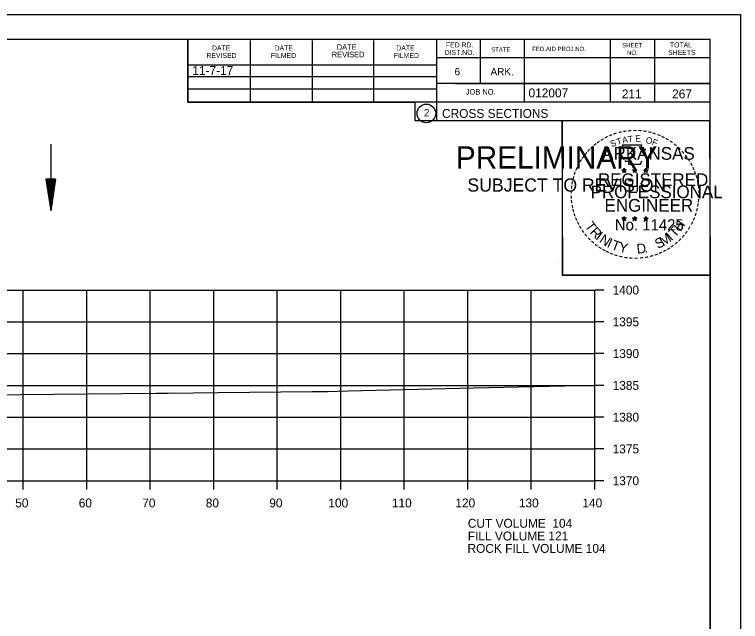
# Model space of a CAD drawing. Extents: x 1374311 to 1383814, y 384102 to 406278.
# Drawn here: x 1382688.7 to 1382803, y 397649.4 to 397744.9 of the extents above; entities that cross this region are included whole.
import ezdxf

# ---------------------------------------------------------------- set-up
doc = ezdxf.new("R2010")
doc.units = 0
for name, color, linetype in [('R_Axis', 7, 'Continuous'), ('R_Axis Annot', 7, 'Continuous'), ('R_Border', 7, 'Continuous'), ('R_Border PE', 7, 'Continuous'), ('R_Border Prem', 7, 'Continuous'), ('R_Draft', 7, 'Continuous'), ('R_Exist Surface', 7, 'Continuous'), ('R_Fin Surface', 7, 'Continuous'), ('R_Grid', 7, 'Continuous'), ('R_No Plot', 7, 'Continuous'), ('R_Water', 7, 'Continuous')]:
    doc.layers.add(name, color=color, linetype=linetype)

msp = doc.modelspace()

# ---------------------------------------------------------------- linework, layer by layer
at = {"layer": 'R_Axis'}
for p, q in [((1382780.07, 397671.56), (1382780.07, 397701.56)), ((1382781.47, 397701.56), (1382780.07, 397701.56)), ((1382781.47, 397696.56), (1382780.07, 397696.56)), ((1382781.47, 397691.56), (1382780.07, 397691.56)), ((1382781.47, 397686.56), (1382780.07, 397686.56)), ((1382781.47, 397681.56), (1382780.07, 397681.56)), ((1382781.47, 397676.56), (1382780.07, 397676.56)), ((1382500.07, 397671.56), (1382780.07, 397671.56)), ((1382690.07, 397670.16), (1382690.07, 397671.56)), ((1382700.07, 397670.16), (1382700.07, 397671.56)), ((1382710.07, 397670.16), (1382710.07, 397671.56)), ((1382720.07, 397670.16), (1382720.07, 397671.56)), ((1382730.07, 397670.16), (1382730.07, 397671.56)), ((1382740.07, 397670.16), (1382740.07, 397671.56)), ((1382750.07, 397670.16), (1382750.07, 397671.56)), ((1382760.07, 397670.16), (1382760.07, 397671.56)), ((1382770.07, 397670.16), (1382770.07, 397671.56)), ((1382780.07, 397670.16), (1382780.07, 397671.56)), ((1382781.47, 397671.56), (1382780.07, 397671.56))]:
    msp.add_line(p, q, dxfattribs=at)
at = {"layer": 'R_Border'}
for p, q in [((1382482.07, 397741.02), (1382798.25, 397741.02)), ((1382715.99, 397731.14), (1382715.99, 397741.02)), ((1382725.85, 397731.14), (1382725.85, 397740.82)), ((1382735.61, 397731.14), (1382735.61, 397740.82)), ((1382745.29, 397731.14), (1382745.29, 397740.82)), ((1382755.15, 397741.02), (1382755.15, 397728.22)), ((1382761.99, 397741.02), (1382761.99, 397734.08)), ((1382768.93, 397741.02), (1382768.93, 397731.14)), ((1382782.51, 397741.02), (1382782.51, 397731.14)), ((1382789.45, 397741.02), (1382789.45, 397731.14)), ((1382798.25, 397535.56), (1382798.25, 397741.02)), ((1382798.25, 397738.08), (1382755.15, 397738.08)), ((1382798.25, 397738.1), (1382798.25, 397738.1)), ((1382715.99, 397737), (1382755.15, 397737)), ((1382715.99, 397735.14), (1382755.15, 397735.14)), ((1382798.25, 397734.08), (1382755.15, 397734.08)), ((1382758.11, 397734.08), (1382798.25, 397734.08)), ((1382715.99, 397731.14), (1382715.99, 397733.2)), ((1382715.99, 397733.2), (1382755.15, 397733.2)), ((1382798.25, 397731.14), (1382715.99, 397731.14)), ((1382755.15, 397728.22), (1382798.25, 397728.22))]:
    msp.add_line(p, q, dxfattribs=at)
msp.add_circle((1382753.54, 397729.35), 1.47, dxfattribs=at)
at = {"layer": 'R_Border PE'}
for p, q in [((1382784.34, 397720.47), (1382784.69, 397720.36)), ((1382784.34, 397720.47), (1382784.59, 397720.43)), ((1382784.34, 397720.47), (1382784.57, 397720.35)), ((1382784.47, 397720.07), (1382784.69, 397720.36)), ((1382784.47, 397720.07), (1382784.6, 397720.31)), ((1382784.47, 397720.07), (1382784.68, 397720.28)), ((1382784.69, 397720.73), (1382784.64, 397720.48)), ((1382784.9, 397720.07), (1382784.68, 397720.28)), ((1382784.69, 397720.36), (1382784.69, 397720.73)), ((1382784.69, 397720.73), (1382784.73, 397720.48)), ((1382785.03, 397720.47), (1382784.69, 397720.36)), ((1382784.9, 397720.07), (1382784.69, 397720.36)), ((1382785.03, 397720.47), (1382784.75, 397720.43)), ((1382784.9, 397720.07), (1382784.76, 397720.36)), ((1382785.03, 397720.47), (1382784.83, 397720.37)), ((1382786.01, 397720.47), (1382786.36, 397720.36)), ((1382786.01, 397720.47), (1382786.26, 397720.43)), ((1382786.01, 397720.47), (1382786.24, 397720.35)), ((1382786.14, 397720.07), (1382786.36, 397720.36)), ((1382786.14, 397720.07), (1382786.27, 397720.31)), ((1382786.14, 397720.07), (1382786.35, 397720.28)), ((1382786.36, 397720.73), (1382786.31, 397720.48)), ((1382786.57, 397720.07), (1382786.35, 397720.28)), ((1382786.36, 397720.36), (1382786.36, 397720.73)), ((1382786.36, 397720.73), (1382786.4, 397720.48)), ((1382786.7, 397720.47), (1382786.36, 397720.36)), ((1382786.57, 397720.07), (1382786.36, 397720.36)), ((1382786.7, 397720.47), (1382786.42, 397720.43)), ((1382786.57, 397720.07), (1382786.43, 397720.36)), ((1382786.7, 397720.47), (1382786.5, 397720.37)), ((1382787.77, 397720.46), (1382788.12, 397720.35)), ((1382787.77, 397720.46), (1382788.02, 397720.42)), ((1382787.77, 397720.46), (1382788.01, 397720.34)), ((1382787.9, 397720.05), (1382788.12, 397720.35)), ((1382787.9, 397720.05), (1382788.03, 397720.3)), ((1382787.9, 397720.05), (1382788.12, 397720.27)), ((1382788.12, 397720.72), (1382788.08, 397720.46)), ((1382788.12, 397720.35), (1382788.12, 397720.72)), ((1382788.12, 397720.72), (1382788.17, 397720.47)), ((1382788.47, 397720.46), (1382788.12, 397720.35)), ((1382788.33, 397720.05), (1382788.12, 397720.35)), ((1382788.33, 397720.05), (1382788.12, 397720.27)), ((1382788.47, 397720.46), (1382788.18, 397720.41)), ((1382788.33, 397720.05), (1382788.2, 397720.35)), ((1382788.47, 397720.46), (1382788.26, 397720.36)), ((1382784.33, 397712.9), (1382784.68, 397712.79)), ((1382784.33, 397712.9), (1382784.59, 397712.86)), ((1382784.33, 397712.9), (1382784.57, 397712.78)), ((1382784.47, 397712.49), (1382784.68, 397712.79)), ((1382784.47, 397712.49), (1382784.59, 397712.74)), ((1382784.47, 397712.49), (1382784.68, 397712.71)), ((1382784.68, 397713.16), (1382784.64, 397712.9)), ((1382784.68, 397712.79), (1382784.68, 397713.16)), ((1382784.68, 397713.16), (1382784.73, 397712.91)), ((1382785.03, 397712.9), (1382784.68, 397712.79)), ((1382784.89, 397712.49), (1382784.68, 397712.79)), ((1382784.89, 397712.49), (1382784.68, 397712.71)), ((1382785.03, 397712.9), (1382784.74, 397712.85)), ((1382784.89, 397712.49), (1382784.76, 397712.78)), ((1382785.03, 397712.9), (1382784.82, 397712.8)), ((1382786, 397712.9), (1382786.35, 397712.79)), ((1382786, 397712.9), (1382786.25, 397712.86)), ((1382786, 397712.9), (1382786.24, 397712.78)), ((1382786.13, 397712.49), (1382786.35, 397712.79)), ((1382786.13, 397712.49), (1382786.26, 397712.74)), ((1382786.13, 397712.49), (1382786.35, 397712.71)), ((1382786.35, 397713.16), (1382786.31, 397712.9)), ((1382786.35, 397712.79), (1382786.35, 397713.16)), ((1382786.35, 397713.16), (1382786.4, 397712.91)), ((1382786.7, 397712.9), (1382786.35, 397712.79)), ((1382786.56, 397712.49), (1382786.35, 397712.79)), ((1382786.56, 397712.49), (1382786.35, 397712.71)), ((1382786.7, 397712.9), (1382786.41, 397712.85)), ((1382786.56, 397712.49), (1382786.43, 397712.78)), ((1382786.7, 397712.9), (1382786.49, 397712.8)), ((1382787.77, 397712.89), (1382788.12, 397712.78)), ((1382787.77, 397712.89), (1382788.02, 397712.85)), ((1382787.77, 397712.89), (1382788.01, 397712.77)), ((1382787.9, 397712.48), (1382788.12, 397712.78)), ((1382787.9, 397712.48), (1382788.03, 397712.73)), ((1382787.9, 397712.48), (1382788.12, 397712.7)), ((1382788.12, 397713.15), (1382788.08, 397712.89)), ((1382788.12, 397712.78), (1382788.12, 397713.15)), ((1382788.12, 397713.15), (1382788.17, 397712.9)), ((1382788.46, 397712.89), (1382788.12, 397712.78)), ((1382788.33, 397712.48), (1382788.12, 397712.78)), ((1382788.33, 397712.48), (1382788.12, 397712.7)), ((1382788.46, 397712.89), (1382788.18, 397712.84)), ((1382788.33, 397712.48), (1382788.19, 397712.77)), ((1382788.46, 397712.89), (1382788.26, 397712.79))]:
    msp.add_line(p, q, dxfattribs=at)
for points in [[(1382784.38, 397724.35), (1382784.65, 397723.53)], [(1382787.89, 397723.43), (1382788.03, 397723.71), (1382787.35, 397723.69), (1382787.49, 397724.35), (1382784.38, 397724.35)], [(1382784.87, 397721.93), (1382784.87, 397721.84), (1382785.43, 397721.82), (1382785.38, 397721.35), (1382787.25, 397721.35), (1382787.45, 397721.89)], [(1382784.69, 397720.73), (1382784.9, 397720.07), (1382784.34, 397720.47), (1382785.03, 397720.47), (1382784.47, 397720.07), (1382784.69, 397720.73)], [(1382786.36, 397720.73), (1382786.57, 397720.07), (1382786.01, 397720.47), (1382786.7, 397720.47), (1382786.14, 397720.07), (1382786.36, 397720.73)], [(1382788.12, 397720.72), (1382788.33, 397720.05), (1382787.77, 397720.46), (1382788.47, 397720.46), (1382787.9, 397720.05), (1382788.12, 397720.72)], [(1382784.68, 397713.16), (1382784.89, 397712.49), (1382784.33, 397712.9), (1382785.03, 397712.9), (1382784.47, 397712.49), (1382784.68, 397713.16)], [(1382786.35, 397713.16), (1382786.56, 397712.49), (1382786, 397712.9), (1382786.7, 397712.9), (1382786.13, 397712.49), (1382786.35, 397713.16)], [(1382788.12, 397713.15), (1382788.33, 397712.48), (1382787.77, 397712.89), (1382788.46, 397712.89), (1382787.9, 397712.48), (1382788.12, 397713.15)]]:
    msp.add_lwpolyline(points, dxfattribs=at)
for centre, radius in [((1382784.68, 397720.36), 0.172), ((1382784.68, 397720.36), 0.145), ((1382784.68, 397720.36), 0.116), ((1382784.68, 397720.36), 0.0991), ((1382784.68, 397720.36), 0.0747), ((1382784.68, 397720.36), 0.0495), ((1382784.68, 397720.36), 0.0296), ((1382786.35, 397720.36), 0.172), ((1382786.35, 397720.36), 0.145), ((1382786.35, 397720.36), 0.116), ((1382786.35, 397720.36), 0.0991), ((1382786.35, 397720.36), 0.0747), ((1382786.35, 397720.36), 0.0495), ((1382786.35, 397720.36), 0.0296), ((1382788.12, 397720.35), 0.172), ((1382788.12, 397720.35), 0.145), ((1382788.12, 397720.35), 0.116), ((1382788.12, 397720.35), 0.0991), ((1382788.12, 397720.35), 0.0747), ((1382788.12, 397720.35), 0.0495), ((1382788.12, 397720.35), 0.0296), ((1382784.68, 397712.79), 0.172), ((1382784.68, 397712.79), 0.145), ((1382784.68, 397712.79), 0.116), ((1382784.68, 397712.79), 0.0991), ((1382784.68, 397712.79), 0.0747), ((1382784.68, 397712.79), 0.0495), ((1382784.68, 397712.79), 0.0296), ((1382786.35, 397712.79), 0.172), ((1382786.35, 397712.79), 0.145), ((1382786.35, 397712.79), 0.116), ((1382786.35, 397712.79), 0.0991), ((1382786.35, 397712.79), 0.0747), ((1382786.35, 397712.79), 0.0495), ((1382786.35, 397712.79), 0.0296), ((1382788.12, 397712.78), 0.172), ((1382788.12, 397712.78), 0.145), ((1382788.12, 397712.78), 0.116), ((1382788.12, 397712.78), 0.0991), ((1382788.12, 397712.78), 0.0747), ((1382788.12, 397712.78), 0.0495), ((1382788.12, 397712.78), 0.0296)]:
    msp.add_circle(centre, radius, dxfattribs=at)
at = {"layer": 'R_Draft'}
for p, q in [((1382693.65, 397719.03), (1382694.4, 397714.03)), ((1382695.15, 397719.03), (1382693.65, 397719.03)), ((1382693.78, 397719.03), (1382694.4, 397714.86)), ((1382693.9, 397719.03), (1382694.4, 397715.72)), ((1382694.03, 397719.03), (1382694.4, 397716.55)), ((1382694.16, 397719.03), (1382694.4, 397717.4)), ((1382694.28, 397719.03), (1382694.4, 397718.24)), ((1382695.15, 397719.03), (1382694.4, 397714.03)), ((1382694.64, 397719.03), (1382694.4, 397717.4)), ((1382694.9, 397719.03), (1382694.4, 397715.72)), ((1382695.03, 397719.03), (1382694.4, 397714.86)), ((1382694.77, 397719.03), (1382694.4, 397716.55)), ((1382694.52, 397719.03), (1382694.4, 397718.24))]:
    msp.add_line(p, q, dxfattribs=at)
at = {"layer": 'R_Exist Surface'}
msp.add_lwpolyline([(1382681.95, 397685.02), (1382689.63, 397685.11), (1382710.98, 397685.34), (1382712.91, 397685.36), (1382720.76, 397685.44), (1382735.54, 397685.59), (1382737.99, 397685.62), (1382741.23, 397685.7), (1382761.04, 397686.17), (1382768.09, 397686.34), (1382780.07, 397686.62)], dxfattribs=at)
at = {"layer": 'R_Grid'}
for p, q in [((1382500.07, 397701.56), (1382780.07, 397701.56)), ((1382690.07, 397671.56), (1382690.07, 397701.56)), ((1382700.07, 397671.56), (1382700.07, 397701.56)), ((1382710.07, 397671.56), (1382710.07, 397701.56)), ((1382720.07, 397671.56), (1382720.07, 397701.56)), ((1382730.07, 397671.56), (1382730.07, 397701.56)), ((1382740.07, 397671.56), (1382740.07, 397701.56)), ((1382750.07, 397671.56), (1382750.07, 397701.56)), ((1382760.07, 397671.56), (1382760.07, 397701.56)), ((1382770.07, 397671.56), (1382770.07, 397701.56)), ((1382780.07, 397671.56), (1382780.07, 397701.56)), ((1382500.07, 397696.56), (1382780.07, 397696.56)), ((1382500.07, 397691.56), (1382780.07, 397691.56)), ((1382500.07, 397686.56), (1382780.07, 397686.56)), ((1382500.07, 397681.56), (1382780.07, 397681.56)), ((1382500.07, 397676.56), (1382780.07, 397676.56)), ((1382500.07, 397671.56), (1382780.07, 397671.56))]:
    msp.add_line(p, q, dxfattribs=at)
at = {"layer": 'R_No Plot'}
for p, q in [((1382469.67, 397744.91), (1382803, 397744.91)), ((1382774.29, 397705.76), (1382774.29, 397705.76))]:
    msp.add_line(p, q, dxfattribs=at)
for points in [[(1382469.66, 397744.91), (1382803, 397744.91), (1382803, 397531.58), (1382469.66, 397531.58)], [(1382715.99, 397741.02), (1382715.99, 397731.14), (1382751.72, 397731.14), (1382751.72, 397728.22), (1382774.92, 397728.22), (1382774.92, 397703.89), (1382798.25, 397703.89), (1382798.25, 397535.56), (1382482.07, 397535.56), (1382482.07, 397741.02)], [(1382774.92, 397728.22), (1382798.13, 397728.22), (1382798.25, 397703.89), (1382775.04, 397703.89)]]:
    msp.add_lwpolyline(points, close=True, dxfattribs=at)
at = {"layer": 'R_Water'}
msp.add_line((1382694.4, 397724.53), (1382694.4, 397714.03), dxfattribs=at)

# ---------------------------------------------------------------- texts
at = {"layer": 'R_Axis Annot'}
for s, p in [('1400', (1382782.87, 397700.86)), ('1395', (1382782.87, 397695.86)), ('1390', (1382782.87, 397690.86)), ('1385', (1382782.87, 397685.86)), ('1380', (1382782.87, 397680.86)), ('1375', (1382782.87, 397675.86)), ('1370', (1382782.87, 397670.86)), ('50', (1382688.81, 397667.36)), ('60', (1382698.81, 397667.36)), ('70', (1382708.81, 397667.36)), ('80', (1382718.81, 397667.36)), ('90', (1382728.81, 397667.36)), ('100', (1382738.11, 397667.36)), ('110', (1382748.11, 397667.36)), ('120', (1382758.11, 397667.36)), ('130', (1382768.11, 397667.36)), ('140', (1382778.11, 397667.36)), ('CUT VOLUME  104', (1382760.07, 397664.16)), ('FILL VOLUME 121', (1382760.07, 397662.16))]:
    msp.add_text(s, height=1.4, dxfattribs=at).set_placement(p)
at = {"layer": 'R_Border'}
for s, height, p in [('DATE', 0.782, (1382719.79, 397739.26)), ('DATE', 0.782, (1382729.65, 397739.26)), ('DATE', 0.879, (1382739.43, 397739.36)), ('DATE', 0.782, (1382748.81, 397739.26)), ('FED.RD.', 0.782, (1382756.63, 397739.74)), ('STATE', 0.684, (1382763.75, 397739.06)), ('FED.AID PROJ.NO.', 0.684, (1382770.21, 397739.16)), ('SHEET', 0.684, (1382784.37, 397739.74)), ('TOTAL', 0.782, (1382791.89, 397739.74)), ('REVISED', 0.782, (1382718.91, 397738.08)), ('FILMED', 0.782, (1382729.07, 397738.08)), ('REVISED', 0.879, (1382738.65, 397738.18)), ('FILMED', 0.782, (1382748.41, 397738.08)), ('DIST.NO.', 0.782, (1382756.43, 397738.56)), ('NO.', 0.684, (1382785.15, 397738.56)), ('SHEETS', 0.782, (1382791.61, 397738.56)), ('6', 1.17, (1382757.99, 397735.34)), ('ARK.', 1.172, (1382763.65, 397735.34)), ('JOB NO.', 0.879, (1382759.75, 397732.32)), ('012007', 1.4, (1382769.63, 397731.88)), ('2', 1.17, (1382753.16, 397728.87)), ('CROSS SECTIONS', 1.4, (1382756.01, 397728.65))]:
    msp.add_text(s, height=height, rotation=360, dxfattribs=at).set_placement(p)
at = {"layer": 'R_Border PE'}
for s, height, rotation, p in [('-', 1.6, 28.7918, (1382781.86, 397724.89)), ('-', 1.6, 24.3072, (1382782.49, 397725.21)), ('-', 1.6, 19.1761, (1382783.12, 397725.48)), ('-', 1.6, 13.6301, (1382783.87, 397725.72)), ('-', 1.6, 10.2193, (1382784.55, 397725.88)), ('T', 1, 6.0228, (1382785.32, 397724.78)), ('-', 1.6, 5.8968, (1382785.28, 397725.99)), ('-', 1.6, 0.1862, (1382786.05, 397726.06)), ('E', 1, 0.8323, (1382786.43, 397724.89)), ('-', 1.6, 357.743, (1382786.78, 397726.05)), ('-', 1.6, 352.1617, (1382787.52, 397726)), ('-', 1.6, 347.2049, (1382788.24, 397725.88)), ('-', 1.6, 342.3362, (1382788.87, 397725.73)), ('-', 1.6, 337.8551, (1382789.61, 397725.5)), ('-', 1.6, 334.1211, (1382790.24, 397725.23)), ('-', 1.6, 38.9507, (1382780.21, 397723.75)), ('-', 1.6, 36.2317, (1382780.68, 397724.13)), ('-', 1.6, 34.0636, (1382781.26, 397724.52)), ('S', 1, 21.594, (1382782.73, 397724.03)), ('T', 1, 16.4036, (1382783.65, 397724.36)), ('A', 1, 11.2132, (1382784.47, 397724.61)), ('O', 1, 350.4515, (1382788.03, 397724.68)), ('F', 1, 340.0707, (1382788.98, 397724.45)), ('-', 1.6, 329.6409, (1382790.82, 397724.95)), ('-', 1.6, 325.8627, (1382791.46, 397724.59)), ('-', 1.6, 320.5297, (1382792.07, 397724.16)), ('-', 1.6, 48.423, (1382779.33, 397722.86)), ('-', 1.6, 42.9622, (1382779.77, 397723.33)), ('ARKANSAS', 2, 360, (1382781.23, 397722.06)), ('-', 1.6, 315.5786, (1382792.67, 397723.67)), ('-', 1.6, 309.8797, (1382793.24, 397723.12)), ('-', 1.6, 54.2325, (1382778.51, 397721.8)), ('-', 1.6, 50.6142, (1382778.92, 397722.37)), ('-', 1.6, 306.6522, (1382793.77, 397722.52)), ('-', 1.6, 62.8713, (1382777.87, 397720.66)), ('-', 1.6, 58.0706, (1382778.18, 397721.28)), ('-', 1.4, 303.6753, (1382794.25, 397721.95)), ('-', 1.6, 299.6684, (1382794.57, 397721.35)), ('-', 1.6, 72.3945, (1382777.39, 397719.42)), ('-', 1.6, 67.7743, (1382777.61, 397720.05)), ('DWB', 0.01, 360, (1382784.67, 397720.36)), ('DWB', 0.01, 360, (1382786.34, 397720.36)), ('DWB', 0.01, 360, (1382788.11, 397720.35)), ('-', 1.6, 294.6628, (1382794.89, 397720.74)), ('-', 1.6, 290.5728, (1382795.15, 397720.16)), ('-', 1.6, 75.461, (1382777.2, 397718.71)), ('REGISTERED', 2, 360, (1382780.55, 397717.92)), ('-', 1.6, 285.1233, (1382795.39, 397719.58)), ('-', 1.6, 85.1863, (1382776.99, 397717.3)), ('-', 1.6, 81.2013, (1382777.06, 397717.99)), ('PROFESSIONAL', 2, 360, (1382779.4, 397716.01)), ('-', 1.6, 280.5493, (1382795.59, 397718.84)), ('-', 1.6, 276.5962, (1382795.75, 397718.07)), ('-', 1.6, 89.0622, (1382776.96, 397716.6)), ('-', 1.6, 274.3301, (1382795.81, 397717.35)), ('-', 1.6, 269.9407, (1382795.84, 397716.71)), ('-', 1.6, 94.1959, (1382777, 397715.88)), ('-', 1.6, 98.9479, (1382777.07, 397715.21)), ('ENGINEER', 2, 360, (1382781.59, 397713.89)), ('-', 1.6, 263.5172, (1382795.82, 397716.05)), ('-', 1.6, 101.7149, (1382777.21, 397714.48)), ('-', 1.6, 105.4578, (1382777.37, 397713.88)), ('-', 1.6, 255.7626, (1382795.64, 397714.72)), ('-', 1.6, 260.9953, (1382795.75, 397715.39)), ('-', 1.6, 109.0874, (1382777.58, 397713.25)), ('-', 1.6, 252.8681, (1382795.46, 397714)), ('-', 1.6, 114.0643, (1382777.84, 397712.65)), ('-', 1.6, 115.7289, (1382778.14, 397712.04)), ('T', 1.54, 306.0406, (1382778.44, 397711.63)), ('No. 11425', 1.757, 360, (1382783.22, 397710.94)), ('DWB', 0.01, 360, (1382784.67, 397712.79)), ('DWB', 0.01, 360, (1382786.34, 397712.79)), ('DWB', 0.01, 360, (1382788.1, 397712.78)), ('H', 1.54, 54.6088, (1382793.56, 397710.66)), ('-', 1.6, 244.6197, (1382794.98, 397712.69)), ('-', 1.6, 247.8887, (1382795.24, 397713.32)), ('-', 1.6, 120.4471, (1382778.5, 397711.45)), ('-', 1.6, 125.8934, (1382778.9, 397710.89)), ('R', 1.54, 314.005, (1382779.2, 397710.58)), ('T', 1.54, 46.6444, (1382792.67, 397709.72)), ('-', 1.6, 233.8452, (1382794.18, 397711.29)), ('-', 1.6, 239.0712, (1382794.58, 397711.94)), ('-', 1.6, 130.7181, (1382779.36, 397710.34)), ('-', 1.6, 134.2238, (1382779.88, 397709.79)), ('I', 1.54, 321.9694, (1382780.1, 397709.65)), ('N', 1.54, 326.5002, (1382780.67, 397709.18)), ('S', 1.54, 26.9312, (1382789.99, 397707.99)), ('M', 1.54, 32.6563, (1382790.83, 397708.4)), ('I', 1.54, 42.1136, (1382792.11, 397709.24)), ('-', 1.6, 231.2538, (1382793.75, 397710.72)), ('-', 1.6, 138.9338, (1382780.41, 397709.33)), ('-', 1.6, 144.6463, (1382780.96, 397708.92)), ('I', 1.54, 335.3603, (1382781.88, 397708.39)), ('T', 1.54, 339.8912, (1382782.54, 397708.06)), ('Y', 1.54, 347.8556, (1382783.76, 397707.62)), ('D', 1.54, 6.3969, (1382786.74, 397707.26)), ('-', 1.6, 215.7363, (1382792.2, 397709.18)), ('-', 1.6, 221.0851, (1382792.75, 397709.65)), ('-', 1.6, 225.7653, (1382793.27, 397710.16)), ('-', 1.6, 148.0898, (1382781.52, 397708.55)), ('-', 1.6, 151.5704, (1382782.1, 397708.23)), ('-', 1.6, 154.6002, (1382782.62, 397707.98)), ('.', 1.54, 13.7642, (1382787.93, 397707.39)), ('-', 1.6, 204.2516, (1382790.48, 397708.13)), ('-', 1.6, 207.3568, (1382791.11, 397708.45)), ('-', 1.6, 212.2491, (1382791.67, 397708.79)), ('-', 1.6, 158.5612, (1382783.25, 397707.73)), ('-', 1.6, 162.7983, (1382783.93, 397707.51)), ('-', 1.6, 167.5555, (1382784.65, 397707.35)), ('-', 1.6, 173.1155, (1382785.42, 397707.24)), ('-', 1.6, 176.5183, (1382786.17, 397707.19)), ('-', 1.6, 181.5918, (1382786.91, 397707.2)), ('-', 1.6, 185.8167, (1382787.72, 397707.28)), ('-', 1.6, 191.2858, (1382788.46, 397707.41)), ('-', 1.6, 195.4743, (1382789.19, 397707.61)), ('-', 1.6, 200.7184, (1382789.86, 397707.85))]:
    msp.add_text(s, height=height, rotation=rotation, dxfattribs=at).set_placement(p)
at = {"layer": 'R_Border Prem'}
for s, height, p in [('PRELIMINARY', 3.5, (1382758.2, 397720.68)), ('DWB', 0.01, (1382758.95, 397722.53)), ('SUBJECT TO REVISION', 2.0751, (1382760.01, 397717.05))]:
    msp.add_text(s, height=height, rotation=360, dxfattribs=at).set_placement(p)
at = {"layer": 'R_Fin Surface'}
for s, p in [('11-7-17', (1382716.69, 397735.42)), ('ROCK FILL VOLUME 104', (1382760.02, 397660.21))]:
    msp.add_text(s, height=1.4, dxfattribs=at).set_placement(p)
at = {"layer": 'R_Water'}
for s, p in [('211', (1382784.32, 397731.72)), ('267', (1382792.24, 397731.72))]:
    msp.add_text(s, height=1.4, rotation=360, dxfattribs=at).set_placement(p)

doc.saveas('drawing.dxf')
